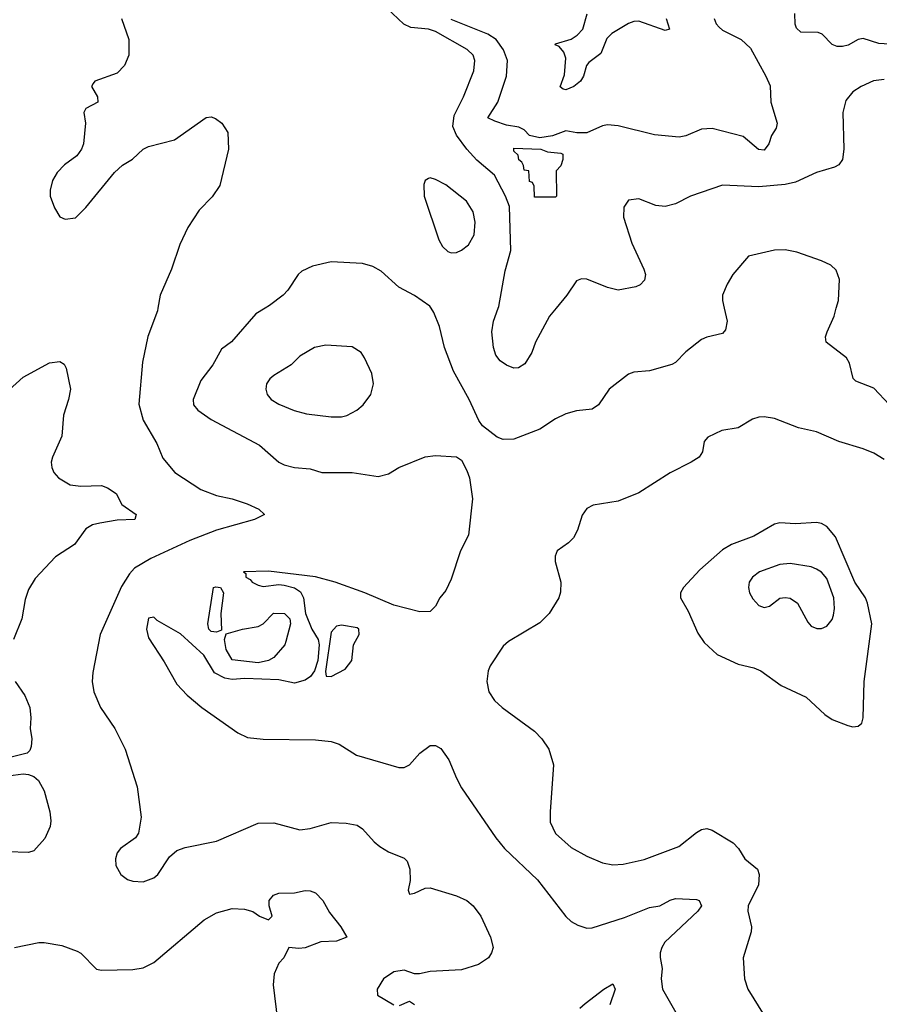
# Model space of a CAD drawing. Header units: inches. Extents: x 884549 to 1028252, y 526810 to 653624.
# Tile 736 of 1056: x 992396 to 995691, y 587332 to 591106. Entities that reach past the tile are written whole.
import ezdxf

# ---------------------------------------------------------------- set-up
doc = ezdxf.new("R2010")
doc.units = ezdxf.units.IN
doc.header["$MEASUREMENT"] = 0
doc.layers.add('A9598', color=7, linetype='Continuous')
doc.layers.add('A9599', color=7, linetype='Continuous')

msp = doc.modelspace()

# ---------------------------------------------------------------- linework, layer by layer
at = {"layer": 'A9598', "color": 5}
for points, elevation in [([(992926.3, 590000), (992924.6, 589990), (992887.7, 589892.3), (992866.7, 589793.3), (992853, 589633), (992870, 589571), (992921.7, 589481.7), (992945, 589425), (992990.3, 589370), (993090, 589306), (993150, 589282.4), (993210, 589269.2), (993267.7, 589250), (993313.4, 589230), (993334.8, 589210), (993296, 589190), (993150, 589149.1), (993048.8, 589110), (992899.1, 589040.9), (992836.5, 589003.5), (992817.5, 588982.5), (992786.6, 588933.4), (992704.2, 588750), (992676.2, 588603.8), (992674.6, 588570), (992680.9, 588530), (992705.7, 588470), (992761.1, 588390), (992800.3, 588310), (992846, 588166), (992861.3, 588050), (992852.2, 587987.8), (992840.7, 587970), (992782, 587930), (992770, 587913.2), (992763.8, 587890), (992764.9, 587864.9), (992784, 587830), (992810, 587810.6), (992830, 587803.8), (992870, 587801.3), (992910, 587817), (992925.6, 587830), (992970, 587898), (992998.3, 587921.7), (993030, 587933.7), (993150, 587958.3), (993310, 588027.2), (993370, 588027.7), (993470, 588001.5), (993510, 588006), (993590, 588028.8), (993647.3, 588027.3), (993690, 588018.4), (993710, 588005.5), (993754.9, 587954.9), (993776.9, 587936.9), (993810, 587917), (993870, 587893), (993881.3, 587881.3), (993892.2, 587850), (993893.4, 587806.6), (993884.7, 587770), (993890, 587754), (993910, 587758), (993950, 587777.3), (993970, 587778.8), (994070, 587748), (994110, 587730.4), (994134, 587710), (994164, 587670), (994200.7, 587590), (994210.6, 587550), (994204.9, 587530), (994193.4, 587510), (994154.4, 587485.6), (994090, 587464.5), (993970, 587458.7), (993929.1, 587449.1), (993910, 587448.7), (993870, 587462.9), (993830, 587456.9), (993790.7, 587430), (993766.8, 587390), (993767.3, 587367.3), (993830, 587330.5)], 2240), ([(993337.2, 590000), (993301.8, 589978.2), (993208.4, 589871.6), (993170, 589843.1), (993136.3, 589783.7), (993090, 589723.7), (993061.5, 589650), (993062.8, 589630), (993078.7, 589610), (993130, 589574), (993315.2, 589475.2), (993389, 589410), (993410, 589400.2), (993450, 589389.2), (993510, 589384.2), (993554, 589370), (993670.3, 589370.3), (993770, 589355.8), (993810, 589365.2), (993850, 589390.3), (993950, 589430.3), (993990, 589435.3), (994070, 589430.8), (994090, 589418), (994110, 589378), (994120.4, 589350), (994132.2, 589270), (994116.3, 589130), (994085.5, 589070), (994050, 588962), (994030, 588919), (994006.8, 588890), (993990, 588858), (993970, 588838), (993930, 588836), (993830, 588862.7), (993719, 588910), (993605.2, 588950), (993530, 588970.7), (993350, 588992.9), (993254, 588990), (993263.6, 588983.6), (993262.4, 588970), (993280, 588960), (993286.7, 588950), (993310, 588938.5), (993330, 588933.8), (993390, 588941.7), (993410, 588939.4), (993450, 588928.4), (993473.1, 588913.1), (993484.1, 588890), (993491.8, 588830), (993515.8, 588770), (993539.9, 588730), (993544.1, 588710), (993539.3, 588650), (993526, 588610), (993510.6, 588589.4), (993490, 588574.9), (993450, 588562.9), (993390, 588575.5), (993258.8, 588581.2), (993210, 588577.1), (993182, 588582), (993143.2, 588603.2), (993102.3, 588670), (993012.4, 588752.4), (992923.6, 588803.6), (992910, 588815.7), (992890, 588812.6), (992881.7, 588770), (992890, 588736.9), (992950, 588644.9), (992998.9, 588559), (993037.7, 588517.7), (993094, 588470), (993232.4, 588372.4), (993270, 588354.9), (993329, 588349), (993530, 588346.3), (993590, 588340.3), (993620.7, 588330), (993687.8, 588287.8), (993850, 588240.4), (993870, 588240.4), (993890, 588250.5), (993930, 588295.5), (993970, 588324.9), (993990, 588324.9), (994010, 588313.4), (994041.6, 588270), (994070, 588198.8), (994090, 588162), (994221.3, 587970), (994254.9, 587930), (994380.9, 587810), (994489.3, 587669.3), (994510, 587650.3), (994535.6, 587635.6), (994570, 587624.6), (994590, 587626), (994714.8, 587665.2), (994810, 587703.6), (994850, 587710.2), (994890, 587731.8), (994910, 587737.4), (994990, 587734.3), (995000.3, 587730), (995009.1, 587710), (994996.2, 587690), (994869.2, 587570), (994858, 587550), (994851.5, 587530), (994851.6, 587511.5), (994859, 587470), (994855.3, 587430), (994860.8, 587390), (994936.6, 587256.6)], 2260), ([(995096.8, 590000), (995107.9, 589950), (995102, 589918), (995090, 589903.6), (995030, 589889.7), (995010, 589879.7), (994950, 589833.6), (994910, 589791.8), (994896.1, 589783.9), (994810, 589760.5), (994750, 589755.6), (994730, 589747), (994656.3, 589690), (994615.5, 589630), (994590, 589613.3), (994530, 589606.9), (994490, 589595.8), (994450, 589576.3), (994390, 589536.9), (994290, 589498.9), (994250, 589497.4), (994226.6, 589506.6), (994170, 589549.6), (994155.6, 589570), (994119.7, 589650), (994059.2, 589759.2), (994025.1, 589850), (994005.1, 589930), (993984.2, 589984.2), (993973.3, 590000)], 2260), ([(994452.2, 590000), (994427.6, 589970), (994372.9, 589870), (994358.8, 589830), (994332.4, 589787.6), (994308.8, 589771.2), (994290, 589770.5), (994262.4, 589782.4), (994238.2, 589798.2), (994220.8, 589820.8), (994212.7, 589850), (994205.8, 589910), (994212.9, 589950), (994230.2, 590000)], 2240), ([(995730, 589629.7), (995670, 589694), (995600.7, 589720.7), (995590.9, 589730.9), (995576.4, 589790), (995566, 589810), (995487.8, 589870), (995485.4, 589890), (995491.1, 589910), (995517.8, 589970), (995526.2, 590000)], 2260), ([(992314, 589650), (992410, 589736.3), (992510, 589791), (992550, 589796), (992566.4, 589786.4), (992574.8, 589770), (992590.4, 589690), (992583, 589650), (992563.8, 589590), (992558, 589510), (992521.3, 589430), (992517, 589410), (992518.9, 589390), (992527.4, 589370), (992545.3, 589350), (992590, 589323.2), (992630, 589318.8), (992710, 589320.9), (992732.3, 589312.3), (992765.5, 589290), (992787.9, 589247.9), (992843.1, 589210), (992837.3, 589190), (992770, 589187.6), (992703.2, 589176.8), (992674.8, 589170), (992650, 589154.5), (992605.8, 589094.2), (992532.9, 589047.1), (992456, 588964), (992430, 588922.7), (992416.7, 588883.3), (992404.9, 588810), (992372.9, 588730)], 2220), ([(995710, 589420.2), (995670, 589444.5), (995630, 589461.6), (995536, 589490), (995450, 589526.9), (995381.5, 589541.5), (995290, 589577.6), (995250, 589584.2), (995230, 589582.4), (995205.3, 589574.8), (995150, 589541.6), (995088.2, 589531.8), (995034, 589506), (995020.5, 589490), (995013, 589450), (995000.5, 589430), (994970.6, 589410), (994890.2, 589369.8), (994770, 589293.3), (994690, 589261.3), (994594.2, 589245.8), (994570, 589232.3), (994552.3, 589207.7), (994534.9, 589150), (994519.2, 589120.8), (994499.5, 589100.5), (994456.3, 589070), (994448.7, 589050), (994448.7, 589030), (994470.3, 588950), (994468.6, 588911.4), (994462.4, 588890), (994426.4, 588830), (994390, 588794.7), (994270, 588722.3), (994250, 588705.6), (994199.7, 588630), (994192.4, 588610), (994186.5, 588570), (994194.3, 588530), (994216.7, 588496.7), (994245.3, 588470), (994370, 588379.5), (994398, 588350), (994424.2, 588310), (994442, 588250), (994429.2, 588070), (994430.2, 588030), (994450, 587987.6), (994510, 587933.6), (994570, 587900.2), (994630, 587874.9), (994670, 587867.1), (994710, 587869.2), (994790, 587887.5), (994922.3, 587937.7), (994990, 587990.3), (995010, 588002.6), (995030, 588005.7), (995050, 587999.5), (995131.4, 587951.4), (995151.4, 587930), (995175.8, 587890), (995224, 587850), (995230.2, 587830), (995228.1, 587790), (995188.9, 587710), (995187.4, 587690), (995202, 587630), (995200.3, 587610), (995168.8, 587510), (995174.3, 587430), (995187.6, 587390), (995250.2, 587290.2)], 2280), ([(992378.4, 588570), (992415.6, 588515.6), (992434.9, 588470), (992438.7, 588430), (992436.4, 588390), (992443, 588350), (992439.9, 588320.1), (992434.9, 588305.1), (992424.9, 588295.1), (992322, 588270)], 2220), ([(992351.4, 588208.6), (992410, 588216.3), (992430, 588213.4), (992450, 588205.5), (992467.7, 588190), (992490, 588151), (992512, 588070), (992516, 588036), (992513.3, 588013.3), (992492.2, 587967.8), (992450, 587921.1), (992430, 587914.8), (992350, 587916.5)], 2220), ([(992376, 587550), (992470, 587569.2), (992490, 587569.2), (992558.2, 587558.2), (992616, 587536), (992630, 587528.2), (992690, 587467.7), (992710, 587463), (992830, 587466.4), (992870, 587472.4), (992910, 587492.2), (993103.3, 587656.7), (993150, 587682.6), (993210, 587699.5), (993257.6, 587697.6), (993290, 587688), (993315.5, 587670), (993350, 587655.6), (993364.4, 587670), (993353, 587710), (993352, 587730), (993369.2, 587750.8), (993390, 587758.5), (993450, 587759.8), (993490, 587768.5), (993510, 587767.5), (993530, 587760.2), (993558.4, 587730), (993584.2, 587684.2), (993627.7, 587630), (993650.8, 587590), (993610, 587575.1), (993550, 587571.3), (993490, 587548.6), (993466, 587546), (993427.3, 587550), (993408.4, 587510), (993389.4, 587490.6), (993371, 587449), (993367.6, 587407.6), (993384.9, 587270)], 2220), ([(994542.8, 587317.2), (994563.9, 587336.1), (994635, 587390), (994670, 587410.8), (994679, 587390), (994658.1, 587330)], 2240), ([(993851.5, 587328.5), (993890, 587344), (993910, 587331.3)], 2240)]:
    msp.add_lwpolyline(points, dxfattribs=dict(at, elevation=elevation))
for points, elevation in [([(993570, 589858.5), (993526.4, 589850), (993470, 589816), (993437.4, 589782.6), (993370, 589742.6), (993355.3, 589730), (993342.8, 589710), (993339.6, 589690), (993344.4, 589670), (993360.3, 589650), (993390, 589632.7), (993448.8, 589608.8), (993495.2, 589595.2), (993590, 589583.9), (993630, 589584), (993650, 589589.4), (993688.3, 589610), (993712.6, 589630), (993741.7, 589670), (993752.4, 589710), (993745.7, 589750), (993718.5, 589810), (993705.1, 589830), (993670, 589852.3)], 2280), ([(995450, 589179.4), (995370, 589174.3), (995310, 589177.5), (995290, 589172.9), (995210, 589126.7), (995125.1, 589094.9), (995090, 589074.6), (995002.9, 588997.1), (994940.4, 588930), (994928.9, 588910), (994929.1, 588890), (994959.2, 588839.2), (994995.4, 588755.4), (995019.3, 588719.3), (995070, 588672.9), (995150, 588635.6), (995210, 588622), (995237.3, 588610), (995314.7, 588554.7), (995410.4, 588510), (995482.8, 588442.7), (995510, 588424.4), (995570, 588400.5), (995590, 588396.3), (995610, 588398.8), (995624, 588410), (995629.3, 588430), (995633.5, 588570), (995662.1, 588790), (995646.4, 588870), (995638.3, 588890), (995597.2, 588950), (995523.5, 589123.5), (995490, 589164.1), (995470, 589175)], 2320), ([(995350, 589022), (995310, 589017.4), (995232.2, 588990), (995205.3, 588970), (995192.8, 588950), (995189.3, 588930), (995193.6, 588910), (995206.4, 588886.4), (995230, 588861.2), (995250, 588853), (995270, 588858.6), (995310, 588889.3), (995330, 588892.1), (995350, 588888.6), (995377.1, 588870), (995416.8, 588796.8), (995430, 588782.3), (995452.4, 588772.4), (995470, 588772.3), (995490, 588781.6), (995510, 588807.6), (995515.6, 588824.4), (995519.6, 588850), (995517.3, 588890), (995490, 588964.8), (995470, 588988.7), (995450, 589000.3), (995430, 589008.5)], 2340), ([(993150, 588759), (993130, 588761.2), (993121.2, 588770), (993117.2, 588790), (993139.3, 588930), (993148, 588932), (993166, 588930), (993178, 588910), (993166.8, 588830), (993170, 588766)], 2240), ([(993310, 588641.3), (993210, 588653.2), (993188.1, 588691.9), (993181.2, 588730), (993187.3, 588752.7), (993249.6, 588770.4), (993310, 588781), (993330, 588791), (993368.6, 588831.4), (993411.8, 588830), (993431.8, 588810), (993434, 588790), (993416.9, 588723.1), (993412, 588710), (993370, 588662), (993350, 588649.6)], 2240), ([(993630, 588785.4), (993610, 588781.3), (993590, 588759.3), (993568.2, 588608.2), (993570.4, 588590.4), (993590, 588589.1), (993643.7, 588616.3), (993669.6, 588650), (993675.8, 588710), (993697.2, 588750), (993696.8, 588770), (993690, 588775.5)], 2280)]:
    msp.add_lwpolyline(points, close=True, dxfattribs=dict(at, elevation=elevation))
at = {"layer": 'A9599', "color": 5}
for points, elevation in [([(994230.2, 590000), (994232.7, 590007.3), (994256.6, 590143.4), (994278.7, 590221.3), (994273.1, 590390), (994259, 590430), (994216.2, 590510), (994148.1, 590568.1), (994110, 590609.8), (994070, 590664), (994056.1, 590696.1), (994061, 590739), (994097.8, 590810), (994136.7, 590910), (994140.5, 590950), (994133.9, 590970), (994112, 590992), (993990, 591061), (993962.7, 591070), (993895.5, 591075.5), (993868.3, 591088.3), (993803.7, 591150)], 2240), ([(994874.7, 591110), (994887.6, 591070), (994870, 591064), (994770, 591100.8), (994750, 591099.3), (994730, 591090.8), (994666.5, 591053.5), (994646.3, 591033.7), (994623.8, 590976.2), (994578.2, 590941.8), (994569.5, 590930), (994558, 590890), (994545.4, 590870), (994520.2, 590850), (994490, 590837.3), (994479.1, 590839.1), (994468.3, 590848.3), (994484.8, 590895.2), (994490, 590959), (994481.8, 590981.8), (994463.8, 591003.8), (994449.2, 591010), (994450, 591014), (994510, 591031.3), (994533.7, 591046.3), (994554.8, 591070), (994571.1, 591128.9)], 2180), ([(995730, 591012.1), (995690, 591014.5), (995630, 591034), (995610, 591029.8), (995571.7, 591008.3), (995550, 591002.8), (995530, 591003.5), (995510.7, 591010.7), (995472.8, 591050), (995456.9, 591056.9), (995390, 591058), (995373.9, 591073.9), (995368.2, 591088.2), (995367.3, 591130)], 2220), ([(992786.7, 591110), (992814, 591030), (992814.6, 590970), (992798, 590930), (992770, 590900.7), (992684.7, 590870), (992678, 590862), (992671, 590850), (992694.8, 590810), (992696, 590790), (992650, 590765.2), (992641.6, 590750), (992648.9, 590710), (992640.3, 590630), (992632.9, 590610), (992615.5, 590584.5), (992568.5, 590550), (992539.4, 590520.6), (992521.3, 590490), (992513, 590453), (992513.4, 590430), (992530, 590384.7), (992550, 590351), (992570, 590341), (992610, 590346), (992650, 590386.8), (992759.1, 590520.9), (992790, 590547.9), (992829, 590571), (992870, 590610.3), (992890, 590620.4), (992990, 590645.2), (993110.6, 590730.6), (993130, 590733.4), (993147.1, 590727.1), (993171.3, 590710), (993193.7, 590673.7), (993196.3, 590610), (993162.8, 590470), (993133.5, 590426.5), (993083.8, 590376.2), (993041.3, 590310), (993010, 590244), (992977.6, 590150), (992934.9, 590050), (992926.3, 590000)], 2240), ([(995058.6, 591110), (995066, 591090), (995077.2, 591077.2), (995090, 591066), (995161.5, 591030), (995196.9, 590996.9), (995256.5, 590890), (995272.5, 590852.5), (995276.1, 590790), (995300.2, 590710), (995296.1, 590690), (995277.6, 590662.4), (995267.9, 590630), (995250, 590606.1), (995228.3, 590608.3), (995170, 590657.9), (995050, 590689.2), (995010, 590686.8), (994950, 590660.5), (994924.2, 590655.8), (994830, 590665), (994690, 590699.2), (994650, 590703.4), (994630, 590699.1), (994570, 590672.2), (994532.2, 590672.2), (994490, 590680.4), (994438.9, 590661.1), (994390, 590653.4), (994350, 590661.7), (994330, 590683.7), (994310, 590694.7), (994261.7, 590701.7), (994217, 590717), (994191.3, 590730), (994228.7, 590790), (994262.7, 590890), (994266.2, 590950), (994250.8, 590990), (994222.3, 591030), (994190.7, 591050), (994050, 591106.7)], 2220), ([(995710, 590877.2), (995668.5, 590871.5), (995621.3, 590850), (995590.2, 590829.8), (995563.6, 590796.4), (995552, 590750), (995554.9, 590610), (995550.3, 590570), (995536.3, 590550), (995519.6, 590540.4), (995450, 590520.5), (995370, 590483.1), (995330, 590474), (995230, 590465.8), (995090, 590472.1), (994968, 590430), (994910, 590399.7), (994870, 590389.6), (994834.3, 590394.3), (994770, 590419.6), (994730, 590414), (994712, 590388), (994710.4, 590349.6), (994742.6, 590250), (994788.7, 590150), (994794.9, 590130), (994791.8, 590108.1), (994774, 590090), (994757.8, 590082.3), (994690, 590069.7), (994650, 590079.8), (994570, 590111.1), (994550, 590112.8), (994530, 590105.1), (994493.1, 590050), (994452.2, 590000)], 2240), ([(995526.2, 590000), (995534.6, 590030), (995538.5, 590110), (995526, 590146), (995505.1, 590165.1), (995470, 590182), (995375, 590215), (995330, 590224.6), (995290, 590222.9), (995190, 590199.3), (995130, 590129.4), (995107.5, 590092.5), (995090.3, 590050), (995090.3, 590029.7), (995096.8, 590000)], 2260), ([(993973.3, 590000), (993967.9, 590007.9), (993909.5, 590049.5), (993850, 590081.2), (993782, 590142), (993750, 590159.5), (993710, 590172), (993590, 590177.4), (993519.2, 590160.8), (993477.5, 590142.5), (993463, 590130), (993423.8, 590070), (993405.5, 590050), (993353.4, 590010), (993337.2, 590000)], 2260)]:
    msp.add_lwpolyline(points, dxfattribs=dict(at, elevation=elevation))
for points, elevation in [([(994370, 590426), (994368.4, 590468.4), (994362, 590482), (994350, 590486), (994347.3, 590527.3), (994330, 590528.7), (994327, 590547), (994320.4, 590560.4), (994310, 590568.7), (994306.6, 590586.6), (994290, 590602), (994290, 590613.4), (994394, 590610), (994419.6, 590599.6), (994470, 590594.8), (994478, 590590), (994478, 590570), (994470, 590546), (994452.7, 590527.3), (994454, 590430), (994450, 590426)], 2220), ([(993970, 590499.3), (993963, 590497), (993950.7, 590489.3), (993945.5, 590474.5), (993946.4, 590430), (994002.5, 590262.4), (994016.7, 590236.7), (994037.6, 590217.6), (994050, 590212.7), (994070, 590214), (994090, 590222.4), (994116.6, 590243.4), (994138.5, 590281.5), (994142.2, 590330), (994134.6, 590370), (994108.5, 590410), (994030, 590472.6), (993990, 590494)], 2260)]:
    msp.add_lwpolyline(points, close=True, dxfattribs=dict(at, elevation=elevation))

doc.saveas('drawing.dxf')
